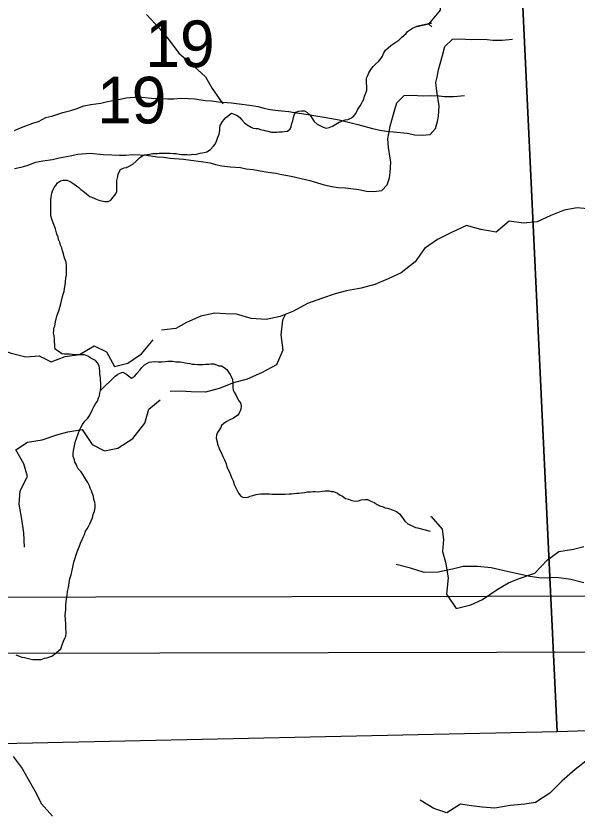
# Model space of a CAD drawing. Extents: x -21.1 to 50.3, y 0 to 22.1.
# Drawn here: x 3.072 to 3.575, y 14.756 to 15.471 of the extents above; entities that cross this region are included whole.
import ezdxf

# ---------------------------------------------------------------- set-up
doc = ezdxf.new("R2010")
doc.units = 0
for name, color, linetype in [('GM_X_Minor_River', 7, 'Continuous'), ('GM_X_Section', 7, 'Continuous'), ('GM_X_Section_Text', 7, 'Continuous')]:
    doc.layers.add(name, color=color, linetype=linetype)

msp = doc.modelspace()

# ---------------------------------------------------------------- linework, layer by layer
at = {"layer": 'GM_X_Minor_River'}
for points in [[(3.44493, 15.46172), (3.44227, 15.46395), (3.45273, 15.4767), (3.45372, 15.49188), (3.44709, 15.50528), (3.43964, 15.51489)], [(3.18873, 15.47257), (3.20079, 15.45998), (3.20907, 15.44969), (3.21772, 15.43787), (3.22791, 15.42946), (3.24187, 15.41686), (3.24787, 15.40619), (3.25726, 15.39248)], [(3.38669, 15.40859), (3.38634, 15.41088), (3.38636, 15.41278), (3.3864, 15.41544), (3.38719, 15.41733), (3.38837, 15.42036), (3.39031, 15.42337), (3.39225, 15.42601), (3.39456, 15.42826), (3.39726, 15.4305), (3.39958, 15.43351), (3.40075, 15.4354), (3.40154, 15.43767), (3.40348, 15.44069), (3.4081, 15.4448), (3.41079, 15.44667), (3.41271, 15.44778), (3.4154, 15.44965), (3.41809, 15.45227), (3.42002, 15.45377), (3.42195, 15.45564), (3.42311, 15.45753), (3.42503, 15.45864), (3.42772, 15.46051), (3.4304, 15.46161), (3.44474, 15.46499), (3.43116, 15.46198)], [(3.45238, 15.42833), (3.45459, 15.43595), (3.45681, 15.44395), (3.4636, 15.45048), (3.47044, 15.45091), (3.47538, 15.45057), (3.48071, 15.45023), (3.48755, 15.45067), (3.49478, 15.45035), (3.49972, 15.44963), (3.50809, 15.4497), (3.51759, 15.45053)], [(3.07038, 15.36856), (3.07568, 15.37088), (3.08667, 15.37516), (3.09198, 15.37672), (3.09842, 15.3802), (3.10373, 15.38138), (3.11358, 15.38488), (3.1208, 15.38646), (3.12572, 15.38802), (3.13255, 15.39074), (3.139, 15.39193), (3.14774, 15.39315), (3.15381, 15.39471), (3.16368, 15.39632), (3.17051, 15.39789), (3.18153, 15.39874), (3.19333, 15.3977), (3.20093, 15.39738), (3.20778, 15.39706), (3.21348, 15.3971), (3.21918, 15.39753), (3.22641, 15.39721), (3.23211, 15.39688), (3.24163, 15.39543), (3.24734, 15.3951), (3.25343, 15.39439), (3.26522, 15.39334), (3.27207, 15.39264), (3.28121, 15.39119), (3.2892, 15.39012), (3.29416, 15.38863), (3.29987, 15.38754), (3.30711, 15.38646), (3.31662, 15.38577), (3.32157, 15.38467), (3.32804, 15.38397), (3.33413, 15.38288), (3.34098, 15.38179), (3.34822, 15.38071), (3.35355, 15.37961), (3.36193, 15.37816), (3.37869, 15.37411), (3.39165, 15.37041), (3.39851, 15.36895), (3.40422, 15.36786), (3.41069, 15.36753), (3.42287, 15.36611), (3.42972, 15.36464), (3.43619, 15.36431), (3.44341, 15.36513), (3.4483, 15.3705), (3.45015, 15.3766), (3.45087, 15.38154), (3.45156, 15.39068), (3.44954, 15.40397), (3.44872, 15.41157), (3.44982, 15.41652), (3.4509, 15.42299), (3.45238, 15.42833)], [(3.16888, 15.33515), (3.17078, 15.3355), (3.17384, 15.33698), (3.17653, 15.33846), (3.17961, 15.34108), (3.18269, 15.34408), (3.18461, 15.34558), (3.18691, 15.34669), (3.19148, 15.34738), (3.19454, 15.3481), (3.19834, 15.34805), (3.20025, 15.3484), (3.20215, 15.34838), (3.20405, 15.34835), (3.20633, 15.34832), (3.20823, 15.34829), (3.21013, 15.34827), (3.21317, 15.34785), (3.21545, 15.34782), (3.21811, 15.3474), (3.22038, 15.34699), (3.22267, 15.34696), (3.22533, 15.34692), (3.22761, 15.34689), (3.23028, 15.34723), (3.23294, 15.34719), (3.23485, 15.34755), (3.23714, 15.34828), (3.24057, 15.34899), (3.24286, 15.34934), (3.24631, 15.35157), (3.24863, 15.3542), (3.25056, 15.35646), (3.25174, 15.3591), (3.25293, 15.36251), (3.25411, 15.36516), (3.25453, 15.36858), (3.25456, 15.37086), (3.25498, 15.37313), (3.25693, 15.37653), (3.26002, 15.38029), (3.26233, 15.38216), (3.26502, 15.38402), (3.26804, 15.38284), (3.27031, 15.38205), (3.27257, 15.38012), (3.27445, 15.37819), (3.27669, 15.3755), (3.27933, 15.37356), (3.28272, 15.37161), (3.28461, 15.37082), (3.28689, 15.37041), (3.28879, 15.37038), (3.29106, 15.36959), (3.29409, 15.36879), (3.29599, 15.36838), (3.29789, 15.36798), (3.30092, 15.36717), (3.30282, 15.36715), (3.30586, 15.36711), (3.30777, 15.36746), (3.31043, 15.36742), (3.31272, 15.36777), (3.31538, 15.36811), (3.31769, 15.36999), (3.31886, 15.37225), (3.31928, 15.37491), (3.32007, 15.37718), (3.32088, 15.38021), (3.32168, 15.38324), (3.32284, 15.38513), (3.32552, 15.38585), (3.32818, 15.3862), (3.33084, 15.38616), (3.33273, 15.38499), (3.33536, 15.38267), (3.33723, 15.37999), (3.33946, 15.37653), (3.34209, 15.37421), (3.34511, 15.37265), (3.34738, 15.37148), (3.35003, 15.37068), (3.3527, 15.3714), (3.35576, 15.3725), (3.35883, 15.37436), (3.3619, 15.37622), (3.36725, 15.37805), (3.36953, 15.3784), (3.37183, 15.37951), (3.37452, 15.38099), (3.37684, 15.384), (3.3784, 15.38702), (3.37957, 15.38891), (3.38074, 15.39079), (3.3819, 15.39268), (3.38269, 15.39457), (3.38386, 15.39684), (3.38466, 15.39949), (3.38545, 15.40138), (3.38663, 15.40479), (3.38669, 15.40859)], [(3.40909, 15.37781), (3.41131, 15.38543), (3.41352, 15.39344), (3.42031, 15.39996), (3.42715, 15.4004), (3.43209, 15.40005), (3.43742, 15.39972), (3.44426, 15.40015), (3.45149, 15.39983), (3.45644, 15.39911), (3.4648, 15.39918), (3.4743, 15.40002)], [(3.0703, 15.33437), (3.07751, 15.33595), (3.08244, 15.3375), (3.08926, 15.34022), (3.09571, 15.34142), (3.10445, 15.34263), (3.11052, 15.3442), (3.12039, 15.3458), (3.12722, 15.34738), (3.13824, 15.34823), (3.15004, 15.34718), (3.15764, 15.34686), (3.16449, 15.34654), (3.17019, 15.34659), (3.17589, 15.34701), (3.18312, 15.34669), (3.18882, 15.34636), (3.19834, 15.34491), (3.20405, 15.34458), (3.21014, 15.34387), (3.22193, 15.34282), (3.22878, 15.34212), (3.23792, 15.34068), (3.24592, 15.3396), (3.25087, 15.33812), (3.25658, 15.33702), (3.26382, 15.33594), (3.27333, 15.33526), (3.27828, 15.33416), (3.28475, 15.33345), (3.29084, 15.33236), (3.2977, 15.33127), (3.30493, 15.33019), (3.31026, 15.3291), (3.31864, 15.32764), (3.3354, 15.3236), (3.34836, 15.3199), (3.35522, 15.31843), (3.36093, 15.31734), (3.3674, 15.31701), (3.37958, 15.31559), (3.38643, 15.31413), (3.3929, 15.3138), (3.40012, 15.31462), (3.40502, 15.31998), (3.40687, 15.32608), (3.40758, 15.33103), (3.40827, 15.34016), (3.40625, 15.35345), (3.40543, 15.36105), (3.40653, 15.366), (3.40761, 15.37248), (3.40909, 15.37781)], [(3.14693, 15.14985), (3.14697, 15.15251), (3.14662, 15.15518), (3.14627, 15.15746), (3.14479, 15.16015), (3.14291, 15.16207), (3.14065, 15.16325), (3.13876, 15.16441), (3.13612, 15.16597), (3.13309, 15.16715), (3.13119, 15.16718), (3.12815, 15.16722), (3.12397, 15.16728), (3.12207, 15.16769), (3.11979, 15.16772), (3.11713, 15.16776), (3.11523, 15.16778), (3.11295, 15.16819), (3.10956, 15.17052), (3.10692, 15.17246), (3.10657, 15.17437), (3.10659, 15.17627), (3.10625, 15.17893), (3.10628, 15.18122), (3.10595, 15.18426), (3.10522, 15.18693), (3.10563, 15.18921), (3.10566, 15.19111), (3.10645, 15.193), (3.10726, 15.19679), (3.10847, 15.2021), (3.11045, 15.20778), (3.11205, 15.21308), (3.11326, 15.21839), (3.11407, 15.2218), (3.11486, 15.22407), (3.11528, 15.22673), (3.1157, 15.22977), (3.11613, 15.23319), (3.11655, 15.23622), (3.11697, 15.23888), (3.117, 15.24116), (3.11703, 15.24382), (3.11708, 15.24686), (3.11674, 15.25029), (3.11564, 15.25335), (3.11491, 15.25526), (3.11418, 15.25793), (3.11346, 15.26061), (3.11274, 15.26328), (3.11163, 15.26558), (3.1109, 15.26825), (3.1098, 15.27092), (3.10944, 15.27283), (3.10834, 15.27551), (3.10727, 15.28047), (3.10506, 15.28582), (3.10396, 15.28888), (3.10286, 15.29194), (3.10289, 15.29384), (3.10292, 15.2965), (3.10296, 15.29916), (3.103, 15.3022), (3.10306, 15.30601), (3.10309, 15.30867), (3.1035, 15.31057), (3.1039, 15.31246), (3.1047, 15.31511), (3.10587, 15.31738), (3.10742, 15.31926), (3.10897, 15.32152), (3.11166, 15.32338), (3.11395, 15.32411), (3.11738, 15.32406), (3.1204, 15.32288), (3.12379, 15.32055), (3.12605, 15.319), (3.12793, 15.31746), (3.12981, 15.31553), (3.1317, 15.31436), (3.13508, 15.31165), (3.13809, 15.30933), (3.14112, 15.30815), (3.14301, 15.30736), (3.14604, 15.30618), (3.14831, 15.30538), (3.15134, 15.30496), (3.15439, 15.30492), (3.15668, 15.30603), (3.159, 15.30866), (3.16133, 15.31167), (3.16212, 15.31394), (3.16215, 15.31622), (3.16218, 15.3185), (3.16221, 15.32078), (3.16225, 15.32383), (3.16306, 15.32724), (3.16347, 15.32951), (3.16426, 15.3314), (3.16543, 15.33367), (3.16888, 15.33515)], [(3.58488, 15.29836), (3.57537, 15.2991), (3.56396, 15.29719), (3.55179, 15.29223), (3.53962, 15.28651), (3.52745, 15.28535), (3.51451, 15.28724), (3.50273, 15.27734), (3.48903, 15.2796), (3.47608, 15.28339), (3.46278, 15.27691), (3.45023, 15.27081), (3.43845, 15.26281), (3.43009, 15.25063), (3.41755, 15.24072), (3.40577, 15.23539), (3.39398, 15.23043), (3.38143, 15.22699), (3.36849, 15.22469), (3.35822, 15.22202), (3.34606, 15.21782), (3.33351, 15.21324), (3.32096, 15.20638), (3.30879, 15.2018), (3.29624, 15.19912), (3.28292, 15.19987), (3.2696, 15.20365), (3.26009, 15.20402), (3.25019, 15.20477), (3.23764, 15.20209), (3.22471, 15.19637), (3.21521, 15.19103), (3.20227, 15.1895)], [(3.31375, 15.20367), (3.31108, 15.19838), (3.30958, 15.18507), (3.31112, 15.17138), (3.30543, 15.15844), (3.29212, 15.1512), (3.2792, 15.14548), (3.26703, 15.14204), (3.2541, 15.13708), (3.24192, 15.13364), (3.22899, 15.13401), (3.21948, 15.13476), (3.20996, 15.13436)], [(2.96679, 15.17149), (2.97828, 15.16372), (2.98975, 15.15634), (3.00223, 15.15693), (3.01535, 15.16324), (3.02006, 15.17546), (3.03017, 15.18133), (3.04271, 15.17775), (3.05491, 15.17265), (3.06746, 15.1687), (3.08038, 15.16551), (3.09246, 15.16648), (3.10315, 15.16098), (3.11593, 15.16575), (3.12876, 15.1675), (3.14186, 15.17532), (3.15293, 15.16982), (3.15997, 15.15666), (3.17201, 15.15991), (3.18435, 15.16809), (3.19472, 15.18079)], [(3.14749, 15.13539), (3.1606, 15.14814), (3.1629, 15.14963), (3.16482, 15.15074), (3.1675, 15.15185), (3.17014, 15.15029), (3.17277, 15.14835), (3.17541, 15.14641), (3.17809, 15.1479), (3.18003, 15.15053), (3.18273, 15.15354), (3.18467, 15.15579), (3.18699, 15.15842), (3.18928, 15.15953), (3.1912, 15.16065), (3.19349, 15.161), (3.19615, 15.16134), (3.19919, 15.16092), (3.20261, 15.16087), (3.20566, 15.16121), (3.20795, 15.16156), (3.21023, 15.16153), (3.21251, 15.1615), (3.21517, 15.16108), (3.21707, 15.16105), (3.21897, 15.16102), (3.22087, 15.16062), (3.22352, 15.1602), (3.22542, 15.1598), (3.2277, 15.15938), (3.22997, 15.15897), (3.23187, 15.15895), (3.23491, 15.15852), (3.23757, 15.15849), (3.23985, 15.15845), (3.24176, 15.15881), (3.2448, 15.15877), (3.24671, 15.15912), (3.24937, 15.15909), (3.25164, 15.15829), (3.25391, 15.1575), (3.2562, 15.15747), (3.25846, 15.15592), (3.26109, 15.15398), (3.26258, 15.15168), (3.26408, 15.14976), (3.26481, 15.14784), (3.26591, 15.14517), (3.26625, 15.14174), (3.26622, 15.13984), (3.2662, 15.13794), (3.26654, 15.13565), (3.26766, 15.13373), (3.26915, 15.13143), (3.27062, 15.12798), (3.27174, 15.12607), (3.27323, 15.12415), (3.27396, 15.12147), (3.27353, 15.11844), (3.27197, 15.11504), (3.2708, 15.11315), (3.26696, 15.11054), (3.26352, 15.10907), (3.26045, 15.10721), (3.25815, 15.10572), (3.25622, 15.10384), (3.25543, 15.10195), (3.25271, 15.09743), (3.25154, 15.09554), (3.2515, 15.0925), (3.25221, 15.08907), (3.25256, 15.08716), (3.25366, 15.0841), (3.2544, 15.08219), (3.25588, 15.07951), (3.25736, 15.07606), (3.25884, 15.073), (3.26031, 15.06956), (3.26103, 15.06689), (3.26214, 15.06421), (3.26325, 15.06191), (3.26436, 15.05961), (3.26509, 15.05732), (3.26657, 15.05426), (3.26766, 15.05082), (3.26877, 15.04852), (3.27025, 15.04546), (3.27136, 15.04316), (3.2736, 15.04047), (3.27587, 15.0393), (3.28006, 15.03962), (3.28197, 15.04035), (3.28426, 15.04108), (3.28731, 15.0418), (3.28922, 15.04215), (3.29113, 15.04251), (3.29303, 15.04248), (3.29493, 15.04246), (3.29721, 15.04243), (3.29911, 15.0424), (3.30139, 15.04237)], [(3.07158, 14.89797), (3.07385, 14.89718), (3.07688, 14.89599), (3.07916, 14.89558), (3.08181, 14.89516), (3.08408, 14.89437), (3.08674, 14.89396), (3.08902, 14.89392), (3.09206, 14.89388), (3.09434, 14.89385), (3.0974, 14.89495), (3.09931, 14.8953), (3.10122, 14.89604), (3.10389, 14.89676), (3.10774, 14.89975), (3.11005, 14.902), (3.11197, 14.9035), (3.11316, 14.9069), (3.11435, 14.91031), (3.11553, 14.91295), (3.11631, 14.91485), (3.11673, 14.91712), (3.11643, 14.92321), (3.11647, 14.92587), (3.11613, 14.9293), (3.11581, 14.93387), (3.11626, 14.93843), (3.11631, 14.94223), (3.11674, 14.94565), (3.11715, 14.9483), (3.11758, 14.95134), (3.118, 14.95476), (3.11882, 14.95855), (3.11925, 14.96273), (3.12007, 14.96652), (3.12126, 14.96993), (3.12207, 14.9741), (3.12289, 14.97827), (3.12369, 14.9813), (3.12449, 14.98395), (3.12529, 14.98698), (3.12648, 14.99039), (3.12766, 14.99342), (3.12884, 14.99644), (3.13002, 14.99909), (3.1312, 15.00136), (3.13199, 15.00363), (3.13316, 15.00589), (3.13396, 15.00893), (3.13551, 15.01119), (3.13668, 15.01307), (3.13786, 15.01572), (3.13904, 15.01836), (3.14021, 15.02101), (3.14102, 15.02404), (3.1422, 15.02707), (3.14262, 15.0301), (3.14266, 15.03277), (3.14231, 15.03505), (3.14158, 15.03734), (3.14124, 15.04001), (3.13941, 15.04536), (3.1383, 15.04766), (3.13756, 15.04957), (3.13608, 15.05263), (3.13497, 15.05455), (3.13311, 15.05762), (3.13162, 15.05992), (3.13013, 15.06222), (3.12751, 15.06492), (3.1264, 15.06722), (3.12566, 15.06913), (3.12455, 15.07105), (3.12419, 15.07296), (3.12309, 15.07601), (3.12313, 15.07906), (3.12317, 15.08134), (3.12396, 15.08399), (3.12438, 15.08702), (3.12518, 15.08968), (3.12598, 15.09233), (3.12756, 15.09649), (3.12874, 15.09952), (3.12992, 15.10216), (3.13148, 15.1048), (3.13342, 15.10782), (3.13612, 15.11044), (3.13806, 15.11308), (3.14002, 15.11761), (3.14158, 15.12064), (3.14314, 15.12328), (3.14469, 15.12554), (3.14588, 15.12856), (3.14666, 15.13046), (3.14707, 15.13273), (3.14749, 15.13539), (3.1479, 15.13766), (3.14796, 15.14185), (3.14762, 15.14451), (3.14765, 15.14679), (3.14693, 15.14985)], [(3.07922, 14.99473), (3.07861, 15.00762), (3.07689, 15.01973), (3.07438, 15.03335), (3.07531, 15.04513), (3.08189, 15.05815), (3.07866, 15.06948), (3.07163, 15.08188), (3.0821, 15.08889), (3.0953, 15.09102), (3.10847, 15.09542), (3.11825, 15.09825), (3.13107, 15.10037), (3.14001, 15.08687), (3.15109, 15.08099), (3.16314, 15.08348), (3.17661, 15.09206), (3.18734, 15.10591), (3.1909, 15.11849), (3.20096, 15.12702)], [(3.30139, 15.04237), (3.30406, 15.04233), (3.30596, 15.0423), (3.30938, 15.04226), (3.31128, 15.04223), (3.31318, 15.04221), (3.31699, 15.04253), (3.31889, 15.04251), (3.32118, 15.04286), (3.32385, 15.0432), (3.32575, 15.04317), (3.32804, 15.04352), (3.3307, 15.04386), (3.33337, 15.04421), (3.33603, 15.04417), (3.33832, 15.04452), (3.34022, 15.0445), (3.34326, 15.04445), (3.34669, 15.04479), (3.34936, 15.04513), (3.35278, 15.04508), (3.35468, 15.04468), (3.35658, 15.04465), (3.36036, 15.04308), (3.36224, 15.04153), (3.36489, 15.04035), (3.36752, 15.03841), (3.37017, 15.03761), (3.3732, 15.03643), (3.37624, 15.03601), (3.37928, 15.03635), (3.38158, 15.03708), (3.385, 15.03741), (3.38729, 15.03738), (3.39031, 15.03582), (3.39333, 15.03464), (3.39598, 15.03308), (3.39824, 15.0319), (3.40127, 15.03072), (3.40316, 15.02994), (3.40506, 15.02953), (3.40809, 15.02872), (3.41036, 15.02794), (3.41338, 15.02675), (3.41602, 15.02443), (3.41901, 15.02059), (3.42087, 15.0179), (3.4235, 15.01558), (3.42577, 15.01441), (3.42804, 15.01362), (3.4303, 15.01245), (3.4322, 15.01204), (3.44356, 15.00911)], [(3.44433, 15.02173), (3.44455, 15.02211), (3.45425, 15.01095), (3.45562, 15.00143), (3.4547, 14.99081), (3.45721, 14.98127), (3.45965, 14.96718), (3.45828, 14.95239), (3.46682, 14.93972), (3.48016, 14.94294), (3.49049, 14.94772), (3.50354, 14.95664), (3.51389, 14.96256), (3.52345, 14.96659), (3.53757, 14.97132), (3.54877, 14.9833), (3.55915, 14.99074), (3.57209, 14.99283), (3.58163, 14.99534)], [(3.58157, 14.96255), (3.56977, 14.96558), (3.55683, 14.96746), (3.54314, 14.96669), (3.53286, 14.9682), (3.52334, 14.97046), (3.51002, 14.97349), (3.49822, 14.97614), (3.48605, 14.97726), (3.47311, 14.97725), (3.4636, 14.97495), (3.45067, 14.97228), (3.43811, 14.97188), (3.42593, 14.97567), (3.41299, 14.97907)], [(3.069, 14.80671), (3.07728, 14.79603), (3.08253, 14.78652), (3.08853, 14.77586), (3.09453, 14.76444), (3.10432, 14.75337)], [(3.58599, 14.80473), (3.57383, 14.79521), (3.56167, 14.78454), (3.55103, 14.77388), (3.5381, 14.7655), (3.5286, 14.76397), (3.51528, 14.76281), (3.50159, 14.76051), (3.49017, 14.76126), (3.48066, 14.76239), (3.47076, 14.76389), (3.4586, 14.75627), (3.4468, 14.76006), (3.43461, 14.76765)]]:
    msp.add_lwpolyline(points, dxfattribs=at)
at = {"layer": 'GM_X_Section'}
for points in [[(3.83586, 15.97019), (3.84884, 14.95111), (2.78986, 14.94923), (2.77838, 15.96075)], [(3.79257, 15.91968), (3.80555, 14.9006), (2.74657, 14.89872), (2.73509, 15.91023)], [(4.49511, 15.90479), (4.51635, 14.86043), (3.55763, 14.82903), (3.50758, 15.88397)], [(3.50758, 15.88397), (3.55763, 14.82903), (2.5595, 14.80745), (2.52082, 15.85784), (3.48674, 15.88357)]]:
    msp.add_lwpolyline(points, close=True, dxfattribs=at)

# ---------------------------------------------------------------- texts
at = {"layer": 'GM_X_Section_Text'}
for p in [(3.18777, 15.42547), (3.14448, 15.37496)]:
    msp.add_text('19', height=0.041856, rotation=0.00001, dxfattribs=at).set_placement(p)

doc.saveas('drawing.dxf')
